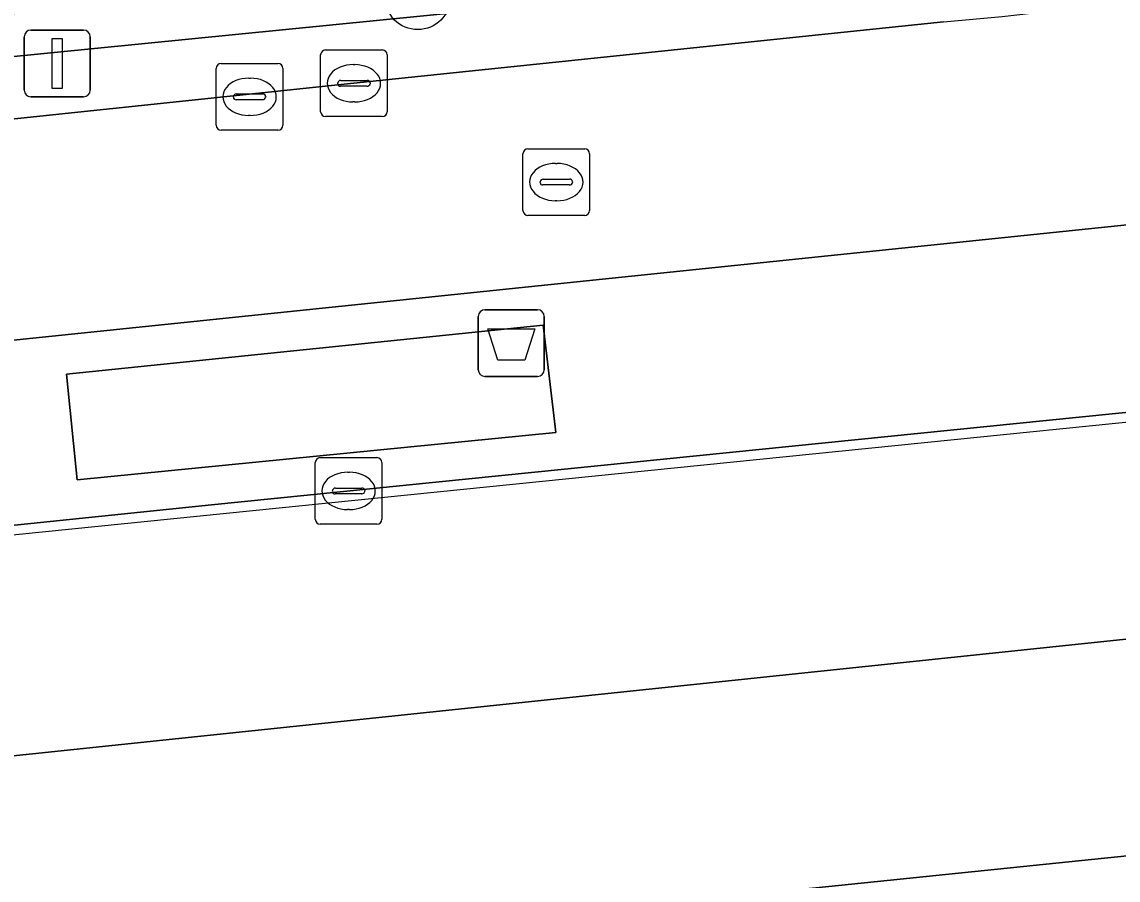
# Model space of a CAD drawing. Extents: x 160675 to 161153, y 383241 to 383714.
# Drawn here: x 161104.2 to 161120.65, y 383570.01 to 383582.89 of the extents above; entities that cross this region are included whole.
import ezdxf

# ---------------------------------------------------------------- set-up
doc = ezdxf.new("R2010")
doc.units = 0
for name, color, linetype in [('IMGEO_Afvalbak', 7, 'Continuous'), ('IMGEO_Berm_groen', 7, 'Continuous'), ('IMGEO_Boom', 7, 'Continuous'), ('IMGEO_Groenvoorziening', 7, 'Continuous'), ('IMGEO_Haag', 7, 'Continuous'), ('IMGEO_Kolk', 7, 'Continuous'), ('IMGEO_Lichtmast', 7, 'Continuous'), ('IMGEO_Lijnafwatering', 7, 'Continuous'), ('IMGEO_OVBaan_gesloten', 7, 'Continuous'), ('IMGEO_Rijbaan_lokaal_gesloten', 7, 'Continuous'), ('IMGEO_Rioolput', 7, 'Continuous'), ('IMGEO_Voetpad_open', 7, 'Continuous')]:
    doc.layers.add(name, color=color, linetype=linetype)

msp = doc.modelspace()

# ---------------------------------------------------------------- linework, layer by layer
at = {"layer": 'IMGEO_Afvalbak'}
for p, q in [((161111.147, 383578.573), (161111.937, 383578.573)), ((161111.937, 383578.573), (161111.147, 383578.573)), ((161111.047, 383577.673), (161111.047, 383578.473)), ((161111.047, 383578.473), (161111.047, 383577.673)), ((161112.037, 383578.473), (161112.037, 383577.673)), ((161112.037, 383577.673), (161112.037, 383578.473)), ((161111.937, 383577.573), (161111.147, 383577.573)), ((161111.147, 383577.573), (161111.937, 383577.573))]:
    msp.add_line(p, q, dxfattribs=at)
msp.add_lwpolyline([(161111.19, 383578.287), (161111.894, 383578.287), (161111.745, 383577.817), (161111.339, 383577.817), (161111.19, 383578.287)], dxfattribs=at)
for centre, start, end in [((161111.147, 383578.473), 90, 180), ((161111.147, 383578.473), 90, 180), ((161111.937, 383578.473), 0, 90), ((161111.937, 383578.473), 360, 90), ((161111.147, 383577.673), 180, 270), ((161111.147, 383577.673), 180, 270), ((161111.937, 383577.673), 270, 0), ((161111.937, 383577.673), 270, 0)]:
    msp.add_arc(centre, 0.1, start, end, dxfattribs=at)
at = {"layer": 'IMGEO_Berm_groen'}
msp.add_lwpolyline([(161124.987, 383585.136), (161125.009, 383584.82), (161125.04, 383584.459), (161079.275, 383579.914), (161076.031, 383579.618), (161075.981, 383580.2), (161079.215, 383580.51)], close=True, dxfattribs=at)
for points in [[(161075.158, 383578.46), (161078.421, 383578.799), (161094.799, 383580.465), (161109.18, 383581.972), (161118.029, 383582.893)], [(161128.627, 383571.185), (161015.36, 383559.547)]]:
    msp.add_lwpolyline(points, dxfattribs=at)
msp.add_arc((161111.876, 383652.658), 70.036, 275.04019, 280.84042, dxfattribs=at)
at = {"layer": 'IMGEO_Boom'}
msp.add_circle((161110.137, 383583.266), 0.489, dxfattribs=at)
at = {"layer": 'IMGEO_Groenvoorziening'}
msp.add_lwpolyline([(161125.04, 383584.459), (161125.009, 383584.82), (161124.987, 383585.136), (161079.215, 383580.51), (161075.981, 383580.2), (161076.031, 383579.618), (161079.275, 383579.914)], close=True, dxfattribs=at)
at = {"layer": 'IMGEO_Haag'}
msp.add_lwpolyline([(161125.04, 383584.459), (161125.009, 383584.82), (161124.987, 383585.136), (161079.215, 383580.51), (161075.981, 383580.2), (161076.031, 383579.618), (161079.275, 383579.914)], close=True, dxfattribs=at)
at = {"layer": 'IMGEO_Kolk'}
for p, q in [((161108.754, 383582.472), (161109.606, 383582.472)), ((161107.187, 383582.269), (161108.039, 383582.269)), ((161108.679, 383581.546), (161108.679, 383582.398)), ((161109.68, 383582.398), (161109.68, 383581.546)), ((161107.112, 383581.343), (161107.112, 383582.195)), ((161108.113, 383582.195), (161108.113, 383581.343)), ((161109.167, 383582.252), (161109.192, 383582.252)), ((161107.6, 383582.049), (161107.625, 383582.049)), ((161108.938, 383581.966), (161108.938, 383581.978)), ((161108.981, 383582.015), (161109.379, 383582.015)), ((161109.422, 383581.978), (161109.422, 383581.966)), ((161107.371, 383581.763), (161107.371, 383581.775)), ((161107.414, 383581.812), (161107.812, 383581.812)), ((161107.855, 383581.775), (161107.855, 383581.763)), ((161109.376, 383581.929), (161108.978, 383581.929)), ((161107.809, 383581.726), (161107.411, 383581.726)), ((161109.19, 383581.692), (161109.165, 383581.692)), ((161107.623, 383581.489), (161107.598, 383581.489)), ((161109.606, 383581.472), (161108.754, 383581.472)), ((161108.039, 383581.269), (161107.187, 383581.269)), ((161108.674, 383576.354), (161109.526, 383576.354)), ((161108.599, 383575.428), (161108.599, 383576.28)), ((161109.6, 383576.28), (161109.6, 383575.428)), ((161109.087, 383576.134), (161109.112, 383576.134)), ((161108.858, 383575.848), (161108.858, 383575.86)), ((161108.901, 383575.897), (161109.299, 383575.897)), ((161109.342, 383575.86), (161109.342, 383575.848)), ((161109.296, 383575.811), (161108.898, 383575.811)), ((161109.11, 383575.574), (161109.085, 383575.574)), ((161109.526, 383575.354), (161108.674, 383575.354))]:
    msp.add_line(p, q, dxfattribs=at)
for points in [[(161108.754, 383582.472), (161109.606, 383582.472)], [(161107.187, 383582.269), (161108.039, 383582.269)], [(161108.679, 383581.546), (161108.679, 383582.398)], [(161109.68, 383582.398), (161109.68, 383581.546)], [(161107.112, 383581.343), (161107.112, 383582.195)], [(161108.113, 383582.195), (161108.113, 383581.343)], [(161109.606, 383581.472), (161108.754, 383581.472)], [(161108.039, 383581.269), (161107.187, 383581.269)], [(161108.674, 383576.354), (161109.526, 383576.354)], [(161108.599, 383575.428), (161108.599, 383576.28)], [(161109.6, 383576.28), (161109.6, 383575.428)], [(161109.526, 383575.354), (161108.674, 383575.354)]]:
    msp.add_lwpolyline(points, dxfattribs=at)
for centre, radius, start, end in [((161108.756, 383582.396), 0.0765, 91.552, 178.448), ((161108.756, 383582.396), 0.0765, 91.552, 178.448), ((161109.604, 383582.396), 0.0765, 1.552, 88.448), ((161109.604, 383582.396), 0.0765, 1.552, 88.448), ((161107.189, 383582.193), 0.0765, 91.552, 178.448), ((161107.189, 383582.193), 0.0765, 91.552, 178.448), ((161108.037, 383582.193), 0.0765, 1.552, 88.448), ((161108.037, 383582.193), 0.0765, 1.552, 88.448), ((161108.978, 383581.975), 0.0403, 85.8775, 175.7526), ((161108.975, 383581.965), 0.0366, 178.938, 274.7102), ((161109.379, 383581.972), 0.043, 264.8664, 352.4533), ((161109.383, 383581.977), 0.0386, 1.7309, 96.639), ((161107.411, 383581.772), 0.0403, 85.8775, 175.7526), ((161107.816, 383581.774), 0.0386, 1.7309, 96.639), ((161107.408, 383581.762), 0.0366, 178.938, 274.7102), ((161107.812, 383581.769), 0.043, 264.8664, 352.4533), ((161108.756, 383581.548), 0.0765, 181.552, 268.448), ((161108.756, 383581.548), 0.0765, 181.552, 268.448), ((161109.604, 383581.548), 0.0765, 271.552, 358.448), ((161109.604, 383581.548), 0.0765, 271.552, 358.448), ((161107.189, 383581.345), 0.0765, 181.552, 268.448), ((161107.189, 383581.345), 0.0765, 181.552, 268.448), ((161108.037, 383581.345), 0.0765, 271.552, 358.448), ((161108.037, 383581.345), 0.0765, 271.552, 358.448), ((161108.676, 383576.278), 0.0765, 91.552, 178.448), ((161108.676, 383576.278), 0.0765, 91.552, 178.448), ((161109.524, 383576.278), 0.0765, 1.552, 88.448), ((161109.524, 383576.278), 0.0765, 1.552, 88.448), ((161108.898, 383575.857), 0.0403, 85.8775, 175.7526), ((161109.303, 383575.859), 0.0386, 1.7309, 96.639), ((161108.895, 383575.847), 0.0366, 178.938, 274.7102), ((161109.299, 383575.854), 0.043, 264.8664, 352.4533), ((161108.676, 383575.43), 0.0765, 181.552, 268.448), ((161108.676, 383575.43), 0.0765, 181.552, 268.448), ((161109.524, 383575.43), 0.0765, 271.552, 358.448), ((161109.524, 383575.43), 0.0765, 271.552, 358.448)]:
    msp.add_arc(centre, radius, start, end, dxfattribs=at)
for centre, major_axis, ratio, start_param, end_param in [((161109.166, 383581.972), (-0.387, 0.002), 0.722429, 4.712389, 7.853982), ((161109.191, 383581.972), (-0.39, 0.002), 0.717154, 1.570796, 4.712389), ((161107.599, 383581.769), (-0.387, 0.002), 0.722429, 4.712389, 7.853982), ((161107.624, 383581.769), (-0.39, 0.002), 0.717154, 1.570796, 4.712389), ((161109.086, 383575.854), (-0.387, 0.002), 0.722429, 4.712389, 7.853982), ((161109.111, 383575.854), (-0.39, 0.002), 0.717154, 1.570796, 4.712389)]:
    msp.add_ellipse(centre, major_axis=major_axis, ratio=ratio, start_param=start_param, end_param=end_param, dxfattribs=at)
at = {"layer": 'IMGEO_Lichtmast'}
for p, q in [((161104.331, 383582.77), (161105.121, 383582.77)), ((161105.121, 383582.77), (161104.331, 383582.77)), ((161104.231, 383581.87), (161104.231, 383582.67)), ((161104.231, 383582.67), (161104.231, 383581.87)), ((161105.221, 383582.67), (161105.221, 383581.87)), ((161105.221, 383581.87), (161105.221, 383582.67)), ((161105.121, 383581.77), (161104.331, 383581.77)), ((161104.331, 383581.77), (161105.121, 383581.77))]:
    msp.add_line(p, q, dxfattribs=at)
msp.add_lwpolyline([(161104.651, 383582.645), (161104.801, 383582.645), (161104.801, 383581.895), (161104.651, 383581.895), (161104.651, 383582.645)], dxfattribs=at)
for centre, start, end in [((161104.331, 383582.67), 90, 180), ((161104.331, 383582.67), 90, 180), ((161105.121, 383582.67), 0, 90), ((161105.121, 383582.67), 360, 90), ((161104.331, 383581.87), 180, 270), ((161104.331, 383581.87), 180, 270), ((161105.121, 383581.87), 270, 0), ((161105.121, 383581.87), 270, 0)]:
    msp.add_arc(centre, 0.1, start, end, dxfattribs=at)
at = {"layer": 'IMGEO_Lijnafwatering'}
for points in [[(161111.565, 383575.956), (161127.58, 383577.575)], [(161095.505, 383574.332), (161111.565, 383575.956)]]:
    msp.add_lwpolyline(points, dxfattribs=at)
at = {"layer": 'IMGEO_OVBaan_gesloten'}
msp.add_lwpolyline([(161099.72, 383571.421), (161128.738, 383574.467), (161128.396, 383577.816), (161127.033, 383577.671), (161125.413, 383577.499), (161107.04, 383575.646), (161088.192, 383573.701), (161084.138, 383573.282), (161038.417, 383568.551), (161015.019, 383566.144), (161015.035, 383565.999), (161015.167, 383562.758), (161045.124, 383565.881)], close=True, dxfattribs=at)
msp.add_lwpolyline([(161129.136, 383570.809), (161128.738, 383574.467), (161099.72, 383571.421), (161045.124, 383565.881), (161015.167, 383562.758), (161015.36, 383559.547), (161128.627, 383571.185)], dxfattribs=at)
at = {"layer": 'IMGEO_Rijbaan_lokaal_gesloten'}
for points in [[(161118.029, 383582.893), (161109.18, 383581.972), (161094.799, 383580.465), (161078.421, 383578.799), (161075.158, 383578.46), (161055.488, 383576.424), (161046.311, 383575.497), (161031.914, 383573.995), (161017.538, 383572.511), (161014.164, 383572.163), (161014.554, 383568.898), (161014.99, 383566.38), (161034.895, 383568.454)], [(161083.912, 383576.034), (161087.833, 383576.438), (161126.393, 383580.429)]]:
    msp.add_lwpolyline(points, dxfattribs=at)
msp.add_arc((161111.876, 383652.658), 70.036, 275.04019, 280.84042, dxfattribs=at)
at = {"layer": 'IMGEO_Rioolput'}
for p, q in [((161111.792, 383580.989), (161112.644, 383580.989)), ((161111.717, 383580.063), (161111.717, 383580.915)), ((161112.718, 383580.915), (161112.718, 383580.063)), ((161112.205, 383580.769), (161112.23, 383580.769)), ((161111.976, 383580.483), (161111.976, 383580.495)), ((161112.019, 383580.532), (161112.417, 383580.532)), ((161112.46, 383580.495), (161112.46, 383580.483)), ((161112.414, 383580.446), (161112.016, 383580.446)), ((161112.228, 383580.209), (161112.203, 383580.209)), ((161112.644, 383579.989), (161111.792, 383579.989))]:
    msp.add_line(p, q, dxfattribs=at)
for points in [[(161111.792, 383580.989), (161112.644, 383580.989)], [(161111.717, 383580.063), (161111.717, 383580.915)], [(161112.718, 383580.915), (161112.718, 383580.063)], [(161112.644, 383579.989), (161111.792, 383579.989)]]:
    msp.add_lwpolyline(points, dxfattribs=at)
for centre, radius, start, end in [((161111.794, 383580.913), 0.0765, 91.552, 178.448), ((161111.794, 383580.913), 0.0765, 91.552, 178.448), ((161112.642, 383580.913), 0.0765, 1.552, 88.448), ((161112.642, 383580.913), 0.0765, 1.552, 88.448), ((161112.016, 383580.492), 0.0403, 85.8775, 175.7526), ((161112.013, 383580.482), 0.0366, 178.938, 274.7102), ((161112.417, 383580.489), 0.043, 264.8664, 352.4533), ((161112.421, 383580.494), 0.0386, 1.7309, 96.639), ((161111.794, 383580.065), 0.0765, 181.552, 268.448), ((161111.794, 383580.065), 0.0765, 181.552, 268.448), ((161112.642, 383580.065), 0.0765, 271.552, 358.448), ((161112.642, 383580.065), 0.0765, 271.552, 358.448)]:
    msp.add_arc(centre, radius, start, end, dxfattribs=at)
for centre, major_axis, ratio, start_param, end_param in [((161112.204, 383580.489), (-0.387, 0.002), 0.722429, 4.712389, 7.853982), ((161112.229, 383580.489), (-0.39, 0.002), 0.717154, 1.570796, 4.712389)]:
    msp.add_ellipse(centre, major_axis=major_axis, ratio=ratio, start_param=start_param, end_param=end_param, dxfattribs=at)
at = {"layer": 'IMGEO_Voetpad_open'}
msp.add_lwpolyline([(161126.393, 383580.429), (161087.833, 383576.438), (161083.912, 383576.034), (161084.138, 383573.282), (161088.192, 383573.701), (161107.04, 383575.646), (161125.413, 383577.499), (161127.033, 383577.671)], dxfattribs=at)
for points in [[(161112.21, 383576.733), (161112.022, 383578.342), (161104.863, 383577.605), (161105.023, 383576.019)], [(161105.023, 383576.019), (161104.863, 383577.605), (161112.022, 383578.342), (161112.21, 383576.733)]]:
    msp.add_lwpolyline(points, close=True, dxfattribs=at)

doc.saveas('drawing.dxf')
